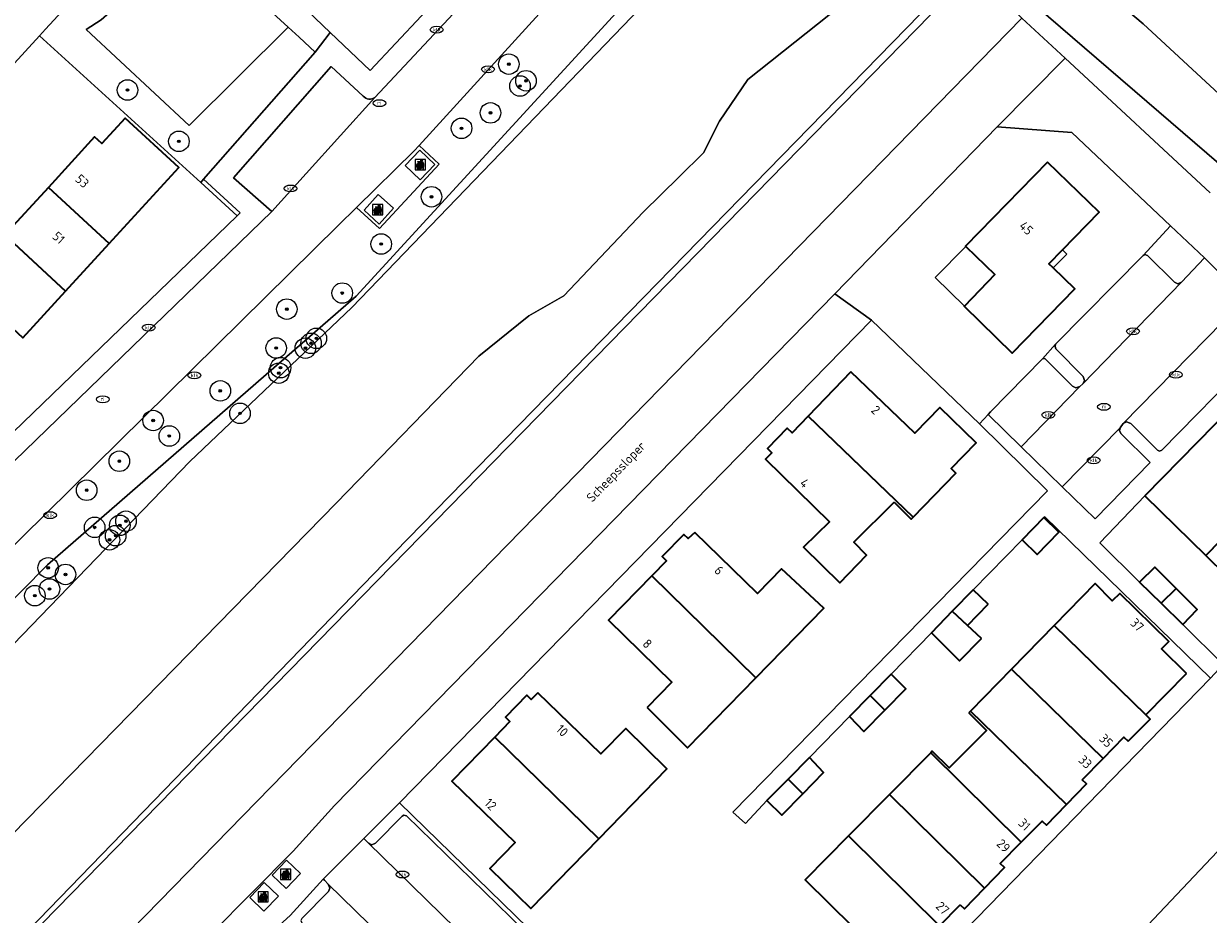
# Model space of a CAD drawing. Header units: metres. Extents: x 103671 to 105190, y 427150 to 429171.
# Tile 289 of 320: x 104333 to 104448, y 428557 to 428644. Entities that reach past the tile are written whole.
import ezdxf
from ezdxf.enums import TextEntityAlignment as Align

# ---------------------------------------------------------------- set-up
doc = ezdxf.new("R2010")
doc.units = ezdxf.units.M
for name, color, linetype, lineweight in [('B-WE-GR-BEPLANTING_CULTUUR_BOSPLANTSOEN-GV', 253, 'Continuous', 18), ('B-WE-GR-BEPLANTING_CULTUUR_HEESTERS-GV', 253, 'Continuous', 18), ('B-WE-GR-BEPLANTING_CULTUUR_VASTE PLANTENVAK-GV', 253, 'Continuous', 18), ('B-WE-GR-BOOM-S', 253, 'Continuous', 25), ('B-WE-IE-AFVAL APART PLAATS-S', 253, 'Continuous', 25), ('B-WE-IE-MEUBILAIR-S', 253, 'Continuous', 25), ('B-WE-IE-TERREINAFSCHEIDING_KUNSTMATIG_HEKWERK-G', 253, 'IE-TERREINAFSCHEIDING_KUNSTMATIG-SO', 18), ('B-WE-OG-BEBOUWING-GV', 253, 'Continuous', 35), ('B-WE-OG-BEBOUWING-T18', 7, 'Continuous', 18), ('B-WE-OG-BEBOUWING_LUIFEL-GV', 253, 'Continuous', 18), ('B-WE-OG-BEBOUWING_OVERBOUWING-GV', 253, 'Continuous', 18), ('B-WE-OG-TERREIN_BEGROEID-GV', 253, 'Continuous', 18), ('B-WE-OG-TERREIN_ERF-GV', 253, 'Continuous', 18), ('B-WE-OG-TERREIN_OEVER-GV', 253, 'Continuous', 18), ('B-WE-OG-TERREIN_ONBEGROEID_ZAND-GV', 253, 'Continuous', 18), ('B-WE-OG-TOPOGRAFIE-T18', 7, 'Continuous', 18), ('B-WE-OG-WATER-GV', 253, 'Continuous', 18), ('B-WE-OG-WATER_SLOOT-GV', 253, 'Continuous', 18), ('B-WE-VH-GESLOTENVERHARDING_ASFALT-GV', 253, 'Continuous', 18), ('B-WE-VH-GESLOTENVERHARDING_BETON-GV', 253, 'Continuous', 18), ('B-WE-VH-HALFVERHARDING_GRASBETONSTEEN-GV', 253, 'Continuous', 18), ('B-WE-VH-OPENVERHARDING-GV', 253, 'Continuous', 18), ('B-WE-VH-OPENVERHARDING_BETONSTRAATSTEEN-GV', 253, 'Continuous', 18), ('B-WE-VH-OPENVERHARDING_TEGEL-GV', 253, 'Continuous', 18)]:
    doc.layers.add(name, color=color, linetype=linetype, lineweight=lineweight)
doc.styles.add('NLCS-ISO', font='NLCS-ISO.ttf')
doc.styles.add('NLCS-ISO-M500-T18', font='NLCS-ISO.ttf', dxfattribs={"height": 0.9})
doc.linetypes.add('IE-TERREINAFSCHEIDING_KUNSTMATIG-SO', pattern='A,4,[82,NLCS.SHX,S=0.75,R=90,X=0,Y=0],4,-2', length=10)

# ---------------------------------------------------------------- blocks, each defined once
blk = doc.blocks.new('SIE-AFVAL APART PLAATS-SO')
h = blk.add_hatch(color=256)
h.dxf.hatch_style = 1
h.paths.add_polyline_path([(-0.09, 0.07), (-1.76, 0.07, 0.819081), (-1.79, -0.09), (-1.4, -2.19, 0.36153), (-1.37, -2.21), (-0.47, -2.21, 0.36153), (-0.44, -2.19), (-0.05, -0.09, 0.819081)])
h.paths.add_polyline_path([(-0.16, -0.1), (-0.2, -0.33), (-0.49, -0.33), (-0.47, -0.1)], flags=16)
h.paths.add_polyline_path([(-0.55, -0.1), (-0.58, -0.33), (-0.87, -0.33), (-0.87, -0.1)], flags=16)
h.paths.add_polyline_path([(-0.22, -0.42), (-0.27, -0.73), (-0.53, -0.73), (-0.5, -0.42)], flags=16)
h.paths.add_polyline_path([(-0.58, -0.42), (-0.61, -0.73), (-0.87, -0.73), (-0.87, -0.42)], flags=16)
h.paths.add_polyline_path([(-0.95, -0.1), (-0.95, -0.33), (-1.27, -0.33), (-1.29, -0.1)], flags=16)
h.paths.add_polyline_path([(-0.95, -0.42), (-0.95, -0.73), (-1.23, -0.73), (-1.26, -0.42)], flags=16)
h.paths.add_polyline_path([(-0.29, -0.83), (-0.34, -1.09), (-0.56, -1.09), (-0.54, -0.83)], flags=16)
h.paths.add_polyline_path([(-0.62, -0.83), (-0.65, -1.09), (-0.87, -1.09), (-0.87, -0.83)], flags=16)
h.paths.add_polyline_path([(-0.95, -0.83), (-0.95, -1.09), (-1.2, -1.09), (-1.22, -0.83)], flags=16)
h.paths.add_polyline_path([(-1.35, -0.33), (-1.64, -0.33), (-1.69, -0.1), (-1.37, -0.1)], flags=16)
h.paths.add_polyline_path([(-1.34, -0.42), (-1.31, -0.73), (-1.57, -0.73), (-1.63, -0.42)], flags=16)
h.paths.add_polyline_path([(-0.36, -1.18), (-0.41, -1.44), (-0.6, -1.44), (-0.57, -1.18)], flags=16)
h.paths.add_polyline_path([(-0.65, -1.18), (-0.68, -1.44), (-0.87, -1.44), (-0.87, -1.18)], flags=16)
h.paths.add_polyline_path([(-1.3, -0.83), (-1.28, -1.09), (-1.5, -1.09), (-1.55, -0.83)], flags=16)
h.paths.add_polyline_path([(-0.95, -1.18), (-0.95, -1.44), (-1.17, -1.44), (-1.19, -1.18)], flags=16)
h.paths.add_polyline_path([(-0.42, -1.53), (-0.47, -1.79), (-0.63, -1.79), (-0.6, -1.53)], flags=16)
h.paths.add_polyline_path([(-1.27, -1.18), (-1.25, -1.44), (-1.44, -1.44), (-1.49, -1.18)], flags=16)
h.paths.add_polyline_path([(-0.69, -1.53), (-0.71, -1.79), (-0.87, -1.79), (-0.87, -1.53)], flags=16)
h.paths.add_polyline_path([(-0.95, -1.53), (-0.95, -1.79), (-1.13, -1.79), (-1.16, -1.53)], flags=16)
h.paths.add_polyline_path([(-1.24, -1.53), (-1.22, -1.79), (-1.37, -1.79), (-1.42, -1.53)], flags=16)
h.paths.add_polyline_path([(-0.49, -1.89), (-0.53, -2.13), (-0.66, -2.13), (-0.64, -1.89)], flags=16)
h.paths.add_polyline_path([(-0.72, -1.89), (-0.74, -2.13), (-0.87, -2.13), (-0.87, -1.89)], flags=16)
h.paths.add_polyline_path([(-0.95, -1.89), (-0.95, -2.13), (-1.1, -2.13), (-1.12, -1.89)], flags=16)
h.paths.add_polyline_path([(-1.21, -1.89), (-1.18, -2.13), (-1.31, -2.13), (-1.35, -1.89)], flags=16)
h.paths.add_polyline_path([(-0.19, 0.78, -0.01173), (-0.3, 0.78, -0.148797), (-0.42, 1.03, -0.136076), (-0.69, 0.87), (-0.78, 0.85, -0.038293), (-1.14, 0.96), (-1.19, 0.81, -0.243822), (-1.56, 0.45, 0.344326), (-1, 0.22, -0.139345), (-0.6, 0.22, 0.618436), (-0.56, 0.27, -0.441494), (-0.47, 0.44, 0.309048)])
h.paths.add_polyline_path([(-0.49, 0.51, 0.351556), (-0.64, 0.31, 0.121061), (-1.02, 0.29, -0.288745), (-1.45, 0.42, 0.203599), (-1.12, 0.79), (-1.09, 0.87, 0.083075), (-0.28, 0.71, -0.242261)], flags=16)
h.paths.add_polyline_path([(-0.4, 0.79, -0.023345), (-0.63, 0.82, 0.07081), (-0.46, 0.9, 0.059965)], flags=16)
h.paths.add_polyline_path([(1.12, 1.48), (-1.07, 1.48, 0.860559), (-1.08, 1.42), (0.29, 1, -0.146703), (0.53, 0.28, 0.421968), (0.56, 0.25), (1.6, 0.31, 0.450293), (1.63, 0.34, 0.122241)])
h.paths.add_polyline_path([(0.26, 1.93, 1), (1.07, 1.93, 1)])
h.paths.add_polyline_path([(1.65, 0.15, 0.429303), (1.62, 0.18), (0.55, 0.23, 0.38429), (0.51, 0.2), (0.16, -2.16, 0.83726), (0.22, -2.18), (0.99, -0.78, -0.688204), (1.05, -0.78), (1.36, -2.14, 0.84934), (1.42, -2.14)])
for p, q in [((-0.09, 0.07), (-1.76, 0.07)), ((-1.4, -2.19), (-1.79, -0.09)), ((-1.37, -0.1), (-1.69, -0.1)), ((-1.64, -0.33), (-1.69, -0.1)), ((-1.64, -0.33), (-1.35, -0.33)), ((-1.63, -0.42), (-1.34, -0.42)), ((-1.57, -0.73), (-1.63, -0.42)), ((-1.57, -0.73), (-1.31, -0.73)), ((-1.55, -0.83), (-1.3, -0.83)), ((-1.5, -1.09), (-1.55, -0.83)), ((-1.5, -1.09), (-1.28, -1.09)), ((-1.49, -1.18), (-1.27, -1.18)), ((-1.44, -1.44), (-1.49, -1.18)), ((-1.44, -1.44), (-1.25, -1.44)), ((-1.42, -1.53), (-1.24, -1.53)), ((-1.37, -1.79), (-1.42, -1.53)), ((-1.37, -1.79), (-1.22, -1.79)), ((-1.37, -2.21), (-0.47, -2.21)), ((-1.31, -2.13), (-1.35, -1.89)), ((-1.35, -1.89), (-1.21, -1.89)), ((-1.31, -2.13), (-1.18, -2.13)), ((-0.95, -0.1), (-1.29, -0.1)), ((-1.27, -0.33), (-0.95, -0.33)), ((-1.26, -0.42), (-0.95, -0.42)), ((-1.23, -0.73), (-0.95, -0.73)), ((-1.22, -0.83), (-0.95, -0.83)), ((-1.2, -1.09), (-0.95, -1.09)), ((-1.19, -1.18), (-0.95, -1.18)), ((-1.17, -1.44), (-0.95, -1.44)), ((-1.16, -1.53), (-0.95, -1.53)), ((-1.13, -1.79), (-0.95, -1.79)), ((-1.12, -1.89), (-0.95, -1.89)), ((-1.1, -2.13), (-0.95, -2.13)), ((-0.95, -0.1), (-0.95, -0.33)), ((-0.95, -0.42), (-0.95, -0.73)), ((-0.95, -0.83), (-0.95, -1.09)), ((-0.95, -1.18), (-0.95, -1.44)), ((-0.95, -1.53), (-0.95, -1.79)), ((-0.95, -1.89), (-0.95, -2.13)), ((-0.87, -0.1), (-0.87, -0.33)), ((-0.55, -0.1), (-0.87, -0.1)), ((-0.87, -0.33), (-0.58, -0.33)), ((-0.87, -0.42), (-0.87, -0.73)), ((-0.87, -0.42), (-0.58, -0.42)), ((-0.87, -0.73), (-0.61, -0.73)), ((-0.87, -0.83), (-0.62, -0.83)), ((-0.87, -0.83), (-0.87, -1.09)), ((-0.87, -1.09), (-0.65, -1.09)), ((-0.87, -1.18), (-0.65, -1.18)), ((-0.87, -1.18), (-0.87, -1.44)), ((-0.87, -1.44), (-0.68, -1.44)), ((-0.87, -1.53), (-0.69, -1.53)), ((-0.87, -1.53), (-0.87, -1.79)), ((-0.87, -1.79), (-0.71, -1.79)), ((-0.87, -1.89), (-0.87, -2.13)), ((-0.87, -1.89), (-0.72, -1.89)), ((-0.87, -2.13), (-0.74, -2.13)), ((-0.66, -2.13), (-0.53, -2.13)), ((-0.64, -1.89), (-0.49, -1.89)), ((-0.63, -1.79), (-0.47, -1.79)), ((-0.6, -1.44), (-0.41, -1.44)), ((-0.6, -1.53), (-0.42, -1.53)), ((-0.57, -1.18), (-0.36, -1.18)), ((-0.56, -1.09), (-0.34, -1.09)), ((-0.54, -0.83), (-0.29, -0.83)), ((-0.53, -0.73), (-0.27, -0.73)), ((-0.53, -2.13), (-0.49, -1.89)), ((-0.5, -0.42), (-0.22, -0.42)), ((-0.49, -0.33), (-0.2, -0.33)), ((-0.16, -0.1), (-0.47, -0.1)), ((-0.47, -1.79), (-0.42, -1.53)), ((-0.44, -2.19), (-0.05, -0.09)), ((-0.41, -1.44), (-0.36, -1.18)), ((-0.34, -1.09), (-0.29, -0.83)), ((-0.27, -0.73), (-0.22, -0.42)), ((-0.2, -0.33), (-0.16, -0.1))]:
    blk.add_line(p, q)
blk.add_lwpolyline([(-2.5, -2.51), (2.5, -2.51), (2.5, 2.49), (-2.5, 2.49)], close=True)
for points in [[(-0.78, 0.85, -0.038293), (-1.14, 0.96), (-1.19, 0.81, -0.243822), (-1.56, 0.45, 0.344326), (-1, 0.22, -0.139345), (-0.6, 0.22, 0.618436), (-0.56, 0.27, -0.441494), (-0.47, 0.44, 0.309048), (-0.19, 0.78, -0.01173), (-0.3, 0.78, -0.01173)], [(-0.78, 0.85), (-0.69, 0.87, 0.136076), (-0.42, 1.03, 0.156405), (-0.29, 0.77)], [(-0.78, 0.85), (-0.69, 0.87, 0.136076), (-0.42, 1.03, 0.148797), (-0.3, 0.78, 0.148797)], [(-0.63, 0.82, 0.07081), (-0.46, 0.9, 0.059965), (-0.4, 0.79, 0.059965)], [(-0.4, 0.79, -0.023345), (-0.63, 0.82)]]:
    blk.add_lwpolyline(points, format="xyb")
for points in [[(-1.09, 0.87), (-1.12, 0.79, -0.203599), (-1.45, 0.42, 0.288745), (-1.02, 0.29, -0.121061), (-0.64, 0.31, -0.351556), (-0.49, 0.51, 0.242261), (-0.28, 0.71, -0.083075)], [(-1.07, 1.48), (1.12, 1.48, -0.122241), (1.63, 0.34, -0.450293), (1.6, 0.31), (0.56, 0.25, -0.421968), (0.53, 0.28, 0.146703), (0.29, 1), (-1.08, 1.42, -0.860559)], [(0.55, 0.23), (1.62, 0.18, -0.429303), (1.65, 0.15), (1.42, -2.14, -0.84934), (1.36, -2.14), (1.05, -0.78, 0.688204), (0.99, -0.78), (0.22, -2.18, -0.83726), (0.16, -2.16), (0.51, 0.2, -0.38429)]]:
    blk.add_lwpolyline(points, format="xyb", close=True)
for points in [[(-1.35, -0.33), (-1.37, -0.1)], [(-1.31, -0.73), (-1.34, -0.42)], [(-1.28, -1.09), (-1.3, -0.83)], [(-1.27, -0.33), (-1.29, -0.1)], [(-1.25, -1.44), (-1.27, -1.18)], [(-1.23, -0.73), (-1.26, -0.42)], [(-1.22, -1.79), (-1.24, -1.53)], [(-1.2, -1.09), (-1.22, -0.83)], [(-1.18, -2.13), (-1.21, -1.89)], [(-1.17, -1.44), (-1.19, -1.18)], [(-1.18, -2.22), (-1.18, -2.21)], [(-1.13, -1.79), (-1.16, -1.53)], [(-1.1, -2.13), (-1.12, -1.89)], [(-0.74, -2.13), (-0.72, -1.89)], [(-0.71, -1.79), (-0.69, -1.53)], [(-0.68, -1.44), (-0.65, -1.18)], [(-0.66, -2.13), (-0.64, -1.89)], [(-0.65, -1.09), (-0.62, -0.83)], [(-0.63, -1.79), (-0.6, -1.53)], [(-0.61, -0.73), (-0.58, -0.42)], [(-0.6, -1.44), (-0.57, -1.18)], [(-0.58, -0.33), (-0.55, -0.1)], [(-0.56, -1.09), (-0.54, -0.83)], [(-0.53, -0.73), (-0.5, -0.42)], [(-0.49, -0.33), (-0.47, -0.1)]]:
    blk.add_lwpolyline(points)
blk.add_circle((0.66, 1.93), 0.401)
for centre, radius, start, end in [((-1.76, -0.01), 0.0869, 90, 247.28103), ((-0.09, -0.01), 0.0869, 292.71897, 90), ((-1.37, -2.18), 0.0318, 190.49429, 270), ((-0.47, -2.18), 0.0318, 270, 349.50571)]:
    blk.add_arc(centre, radius, start, end)
blk = doc.blocks.new('SIE-MEUBILAIR_PUT_RIOOLPUT-SO')
blk.add_ellipse((0, 0), major_axis=(1.25, 0), ratio=0.54)
at = {"style": 'NLCS-ISO'}
blk.add_text('ri', height=0.75, dxfattribs=at).set_placement((-0.04, 0.07), align=Align.MIDDLE_CENTER)
blk = doc.blocks.new('SIE-MEUBILAIR_PUT_KOLK-SO')
blk.add_ellipse((0, 0), major_axis=(1.25, 0), ratio=0.54)
at = {"style": 'NLCS-ISO'}
blk.add_text('klk', height=0.75, dxfattribs=at).set_placement((0.03, 0), align=Align.MIDDLE_CENTER)
blk = doc.blocks.new('SGR-BOOM_GBKN-SO')
at = {"linetype": 'ByBlock', "lineweight": 18}
h = blk.add_hatch(color=0, dxfattribs=at)
h.dxf.hatch_style = 1
edge = h.paths.add_edge_path()
edge.add_arc((0, 0), 0.25, 0, 360)
at = {"color": 0, "linetype": 'ByBlock', "lineweight": 18}
for radius in [2, 0.25]:
    blk.add_circle((0, 0), radius, dxfattribs=at)
at = {"color": 0, "linetype": 'ByBlock', "lineweight": 18, "style": 'NLCS-ISO'}
blk.add_attdef('SOORT', (2.5, 0), '', height=1.5, dxfattribs=at)

msp = doc.modelspace()

# ---------------------------------------------------------------- linework, layer by layer
at = {"layer": 'B-WE-GR-BEPLANTING_CULTUUR_BOSPLANTSOEN-GV', "flags": 128}
msp.add_lwpolyline([(104415.809, 428671.783), (104411.171, 428676.022), (104372.415, 428633.472), (104371.083, 428632.01), (104373.032, 428630.172), (104367.236, 428623.922), (104364.985, 428625.943), (104363.218, 428624.201), (104315.823, 428577.473), (104311.438, 428573.15), (104314.264, 428570.267), (104314.851, 428570.85), (104334.904, 428591.162), (104364.952, 428617.334), (104392.797, 428647.707)], close=True, dxfattribs=at)
at = {"layer": 'B-WE-GR-BEPLANTING_CULTUUR_HEESTERS-GV', "flags": 128}
msp.add_lwpolyline([(104360.984, 428641.097), (104359.411, 428642.542), (104358.354, 428643.513), (104348.711, 428633.948), (104338.666, 428643.283), (104340.147, 428644.234), (104343.366, 428647.12), (104340.742, 428649.879), (104334.729, 428643.332), (104334.121, 428642.67), (104349.832, 428628.388), (104350.089, 428628.707)], close=True, dxfattribs=at)
at = {"layer": 'B-WE-GR-BEPLANTING_CULTUUR_VASTE PLANTENVAK-GV', "flags": 128}
msp.add_lwpolyline([(104444.981, 428618.535), (104445.331, 428618.676), (104447.555, 428621.058), (104444.265, 428624.164), (104441.603, 428621.294), (104441.767, 428621.375), (104442, 428621.271), (104444.631, 428618.684)], close=True, dxfattribs=at)
at = {"layer": 'B-WE-IE-TERREINAFSCHEIDING_KUNSTMATIG_HEKWERK-G', "flags": 128}
msp.add_lwpolyline([(104334.121, 428642.67), (104349.832, 428628.388), (104353.389, 428625.155)], dxfattribs=at)
at = {"layer": 'B-WE-OG-BEBOUWING-GV', "flags": 128}
for points in [[(104334.989, 428627.917), (104340.903, 428622.443), (104347.69, 428629.861), (104342.454, 428634.65), (104340.207, 428632.195), (104339.498, 428632.844)], [(104432.288, 428630.38), (104424.293, 428622.199), (104424.319, 428622.173), (104427.154, 428619.415), (104424.183, 428616.358), (104424.17, 428616.345), (104428.843, 428611.77), (104434.942, 428618.038), (104432.833, 428620.065), (104432.404, 428620.477), (104433.729, 428621.828), (104437.32, 428625.489)], [(104334.989, 428627.917), (104330.767, 428623.303), (104336.668, 428617.815), (104340.903, 428622.443)], [(104326.615, 428618.765), (104332.499, 428613.26), (104336.668, 428617.815), (104330.767, 428623.303)], [(104413.14, 428609.957), (104408.983, 428605.647), (104419.189, 428595.803), (104423.34, 428600.068), (104422.893, 428600.522), (104425.334, 428603.022), (104421.777, 428606.473), (104419.355, 428603.962)], [(104441.764, 428597.869), (104447.696, 428592.055), (104457.59, 428602.186), (104454.028, 428605.675), (104452.629, 428604.247), (104450.272, 428606.555)], [(104417.336, 428597.245), (104418.995, 428595.603), (104419.189, 428595.803), (104408.983, 428605.647), (104407.407, 428604.013), (104406.929, 428604.474), (104405.007, 428602.493), (104405.433, 428602.061), (104404.806, 428601.443), (104411.035, 428595.346), (104408.525, 428592.867), (104412.068, 428589.404), (104414.643, 428592.096), (104413.419, 428593.352)], [(104459.939, 428597.151), (104461.288, 428598.564), (104457.59, 428602.186), (104447.696, 428592.055), (104453.481, 428586.386), (104462.02, 428595.128)], [(104431.93, 428595.761), (104429.794, 428593.601), (104431.26, 428592.171), (104433.368, 428594.322)], [(104397.937, 428594.309), (104397.304, 428593.714), (104396.87, 428594.091), (104394.764, 428591.95), (104395.191, 428591.53), (104393.76, 428590.076), (104403.862, 428580.137), (104410.496, 428586.941), (104406.383, 428590.752), (104404.045, 428588.354)], [(104443.34, 428587.403), (104444.788, 428588.862), (104442.716, 428590.924), (104441.243, 428589.465)], [(104393.296, 428577.257), (104397.227, 428573.332), (104403.862, 428580.137), (104393.76, 428590.076), (104389.523, 428585.77), (104395.712, 428579.735)], [(104445.818, 428580.582), (104443.385, 428582.965), (104444.089, 428583.683), (104439.318, 428588.356), (104438.583, 428587.65), (104436.907, 428589.335), (104432.916, 428585.242), (104441.847, 428576.531)], [(104426.511, 428587.324), (104425.04, 428588.722), (104423.004, 428586.624), (104424.485, 428585.258)], [(104443.34, 428587.403), (104445.438, 428585.34), (104446.861, 428586.801), (104444.788, 428588.862)], [(104425.863, 428583.987), (104424.485, 428585.258), (104423.004, 428586.624), (104420.968, 428584.526), (104423.722, 428581.803)], [(104440.121, 428573.962), (104442.259, 428576.124), (104441.847, 428576.531), (104432.916, 428585.242), (104428.768, 428580.99), (104437.686, 428572.292), (104439.717, 428574.358)], [(104435.655, 428570.226), (104437.686, 428572.292), (104428.768, 428580.99), (104424.794, 428576.914), (104434.119, 428567.82), (104436.071, 428569.832)], [(104417.042, 428580.494), (104415.014, 428578.434), (104416.441, 428577.001), (104418.482, 428579.073)], [(104382.648, 428578.696), (104381.999, 428578.039), (104381.564, 428578.46), (104379.487, 428576.324), (104379.936, 428575.892), (104378.458, 428574.379), (104388.591, 428564.478), (104395.202, 428571.267), (104391.218, 428575.205), (104388.79, 428572.75)], [(104412.987, 428576.373), (104414.4, 428574.928), (104416.441, 428577.001), (104415.014, 428578.434)], [(104424.609, 428576.725), (104426.32, 428575.033), (104422.701, 428571.374), (104421.06, 428572.997), (104420.91, 428572.845), (104429.725, 428564.126), (104431.771, 428566.2), (104432.167, 428565.807), (104434.119, 428567.82), (104424.794, 428576.914)], [(104378.458, 428574.379), (104374.267, 428570.09), (104380.442, 428564.112), (104377.976, 428561.565), (104381.98, 428557.689), (104388.591, 428564.478)], [(104408.439, 428568.841), (104410.478, 428570.923), (104409.1, 428572.378), (104407.031, 428570.284)], [(104429.725, 428564.126), (104420.91, 428572.845), (104416.907, 428568.798), (104426.14, 428559.666), (104428.078, 428561.67), (104427.679, 428562.053)], [(104407.031, 428570.284), (104404.963, 428568.191), (104406.4, 428566.759), (104408.439, 428568.841)], [(104423.783, 428558.045), (104424.203, 428557.661), (104426.14, 428559.666), (104416.907, 428568.798), (104412.9, 428564.747), (104421.763, 428555.981)], [(104420.124, 428553.524), (104419.742, 428553.917), (104421.763, 428555.981), (104412.9, 428564.747), (104408.677, 428560.477), (104417.944, 428551.337)]]:
    msp.add_lwpolyline(points, close=True, dxfattribs=at)
at = {"layer": 'B-WE-OG-BEBOUWING_LUIFEL-GV', "flags": 128}
msp.add_lwpolyline([(104433.729, 428621.828), (104432.404, 428620.477), (104432.833, 428620.065), (104434.152, 428621.424)], close=True, dxfattribs=at)
at = {"layer": 'B-WE-OG-BEBOUWING_OVERBOUWING-GV', "flags": 128}
msp.add_lwpolyline([(104424.183, 428616.358), (104427.154, 428619.415), (104424.319, 428622.173), (104421.343, 428619.131)], close=True, dxfattribs=at)
at = {"layer": 'B-WE-OG-TERREIN_BEGROEID-GV', "flags": 128}
msp.add_lwpolyline([(104358.354, 428643.513), (104348.962, 428652.138), (104345.629, 428655.199), (104340.742, 428649.879), (104343.366, 428647.12), (104340.147, 428644.234), (104338.666, 428643.283), (104348.711, 428633.948)], close=True, dxfattribs=at)
at = {"layer": 'B-WE-OG-TERREIN_ERF-GV', "flags": 128}
for points in [[(104373.901, 428662.344), (104372.269, 428660.485), (104370.399, 428662.232), (104371.984, 428664.101), (104374.339, 428666.67), (104369.076, 428671.495), (104366.589, 428668.739), (104364.48, 428670.669), (104362.445, 428672.531), (104364.949, 428675.278), (104360.362, 428679.483), (104342.987, 428661.608), (104347.521, 428657.274), (104362.445, 428643.006), (104366.335, 428639.287), (104383.826, 428657.973), (104377.965, 428663.346), (104375.61, 428660.777)], [(104426.511, 428605.79), (104426.739, 428606.045), (104431.791, 428611.204), (104433.065, 428612.63), (104441.603, 428621.294), (104444.265, 428624.164), (104434.642, 428633.248), (104427.379, 428633.822), (104411.555, 428617.557), (104415.125, 428614.989), (104425.64, 428604.875)], [(104424.293, 428622.199), (104432.288, 428630.38), (104437.32, 428625.489), (104433.729, 428621.828), (104432.404, 428620.477), (104432.833, 428620.065), (104434.942, 428618.038), (104428.843, 428611.77), (104424.17, 428616.345), (104424.183, 428616.358), (104421.343, 428619.131), (104424.319, 428622.173)], [(104418.995, 428595.603), (104417.336, 428597.245), (104413.419, 428593.352), (104414.643, 428592.096), (104412.068, 428589.404), (104408.525, 428592.867), (104411.035, 428595.346), (104404.806, 428601.443), (104405.433, 428602.061), (104405.007, 428602.493), (104406.929, 428604.474), (104407.407, 428604.013), (104408.983, 428605.647), (104413.14, 428609.957), (104419.355, 428603.962), (104421.777, 428606.473), (104425.334, 428603.022), (104422.893, 428600.522), (104423.34, 428600.068), (104419.189, 428595.803)], [(104397.227, 428573.332), (104393.296, 428577.257), (104395.712, 428579.735), (104389.523, 428585.77), (104393.76, 428590.076), (104395.191, 428591.53), (104394.764, 428591.95), (104396.87, 428594.091), (104397.304, 428593.714), (104397.937, 428594.309), (104404.045, 428588.354), (104406.383, 428590.752), (104410.496, 428586.941), (104403.862, 428580.137)], [(104381.999, 428578.039), (104382.648, 428578.696), (104388.79, 428572.75), (104391.218, 428575.205), (104395.202, 428571.267), (104388.591, 428564.478), (104381.98, 428557.689), (104377.976, 428561.565), (104380.442, 428564.112), (104374.267, 428570.09), (104378.458, 428574.379), (104379.936, 428575.892), (104379.487, 428576.324), (104381.564, 428578.46)]]:
    msp.add_lwpolyline(points, close=True, dxfattribs=at)
for points in [[(104316.405, 428589.45), (104353.389, 428625.155), (104349.832, 428628.388), (104334.121, 428642.67), (104329.568, 428637.713)], [(104330.767, 428623.303), (104334.989, 428627.917), (104339.498, 428632.844), (104340.207, 428632.195), (104342.454, 428634.65), (104347.69, 428629.861), (104340.903, 428622.443), (104336.668, 428617.815), (104332.499, 428613.26)], [(104397.852, 428528.435), (104448.151, 428580.104), (104432.004, 428595.823), (104431.93, 428595.761), (104433.368, 428594.322), (104431.26, 428592.171), (104429.794, 428593.601), (104425.04, 428588.722), (104426.511, 428587.324), (104424.485, 428585.258), (104425.863, 428583.987), (104423.722, 428581.803), (104420.968, 428584.526), (104417.042, 428580.494), (104418.482, 428579.073), (104416.441, 428577.001), (104414.4, 428574.928), (104412.987, 428576.373), (104409.1, 428572.378), (104410.478, 428570.923), (104408.439, 428568.841), (104406.4, 428566.759), (104404.963, 428568.191), (104402.855, 428565.971), (104401.63, 428567.073), (104432.291, 428598.358), (104425.64, 428604.875), (104415.125, 428614.989), (104369.175, 428567.959), (104389.244, 428548.415)], [(104453.481, 428586.386), (104447.696, 428592.055), (104441.764, 428597.869), (104437.365, 428593.281), (104441.243, 428589.465), (104442.716, 428590.924), (104444.788, 428588.862), (104446.861, 428586.801), (104445.438, 428585.34), (104449.393, 428581.44)], [(104417.944, 428551.337), (104408.677, 428560.477), (104412.9, 428564.747), (104416.907, 428568.798), (104420.91, 428572.845), (104421.06, 428572.997), (104422.701, 428571.374), (104426.32, 428575.033), (104424.609, 428576.725), (104424.794, 428576.914), (104428.768, 428580.99), (104432.916, 428585.242), (104436.907, 428589.335), (104438.583, 428587.65), (104439.318, 428588.356), (104444.089, 428583.683), (104443.385, 428582.965), (104445.818, 428580.582), (104441.847, 428576.531), (104442.259, 428576.124), (104440.121, 428573.962), (104439.717, 428574.358), (104437.686, 428572.292), (104435.655, 428570.226), (104436.071, 428569.832), (104434.119, 428567.82), (104432.167, 428565.807), (104431.771, 428566.2), (104429.725, 428564.126), (104427.679, 428562.053), (104428.078, 428561.67), (104426.14, 428559.666), (104424.203, 428557.661), (104423.783, 428558.045), (104421.763, 428555.981)]]:
    msp.add_lwpolyline(points, dxfattribs=at)
at = {"layer": 'B-WE-OG-TERREIN_OEVER-GV', "flags": 128}
for points in [[(104301.44, 428522.976), (104368.689, 428592.351), (104422.568, 428647.572), (104424.268, 428649.17), (104425.334, 428649.84), (104424.543, 428657.937), (104420.143, 428652), (104403.108, 428638.414), (104400.337, 428634.363), (104398.767, 428631.277), (104396.411, 428628.952), (104392.893, 428625.504), (104385.181, 428617.345), (104381.773, 428615.396), (104376.92, 428611.469), (104363.042, 428597.189), (104304.154, 428536.956)], [(104392.797, 428647.707), (104364.952, 428617.334), (104334.904, 428591.162), (104314.851, 428570.85), (104314.264, 428570.267), (104315.441, 428569.066), (104321.795, 428573.292), (104335.121, 428587.109), (104348.754, 428601.218), (104364.548, 428616.215), (104400.282, 428653.353)], [(104206.757, 428425.672), (104425.126, 428649.108), (104429.792, 428644.396), (104434.003, 428640.488), (104448.122, 428627.385)], [(104448.97, 428630.243), (104431.216, 428645.524), (104427.052, 428649.277), (104425.334, 428649.84), (104424.268, 428649.17), (104422.568, 428647.572), (104368.689, 428592.351), (104301.44, 428522.976), (104243.01, 428463.678)]]:
    msp.add_lwpolyline(points, dxfattribs=at)
msp.add_lwpolyline([(104469.8, 428643.07), (104466.214, 428647.001), (104452.898, 428633.405), (104441.576, 428643.86), (104427.281, 428655.916), (104424.543, 428657.937), (104425.334, 428649.84), (104427.052, 428649.277), (104431.216, 428645.524), (104448.97, 428630.243), (104450.065, 428629.048), (104452.13, 428627.677), (104453.417, 428627.354), (104454.959, 428628.261), (104458.727, 428632.204), (104464.537, 428638.385), (104466.67, 428640.662), (104468.246, 428642.085)], close=True, dxfattribs=at)
at = {"layer": 'B-WE-OG-TERREIN_ONBEGROEID_ZAND-GV', "flags": 128}
msp.add_lwpolyline([(104448.151, 428580.104), (104397.852, 428528.435), (104405.551, 428520.94), (104406.347, 428519.883), (104431.323, 428544.713), (104457.82, 428572.736), (104457.286, 428573.658), (104449.393, 428581.44)], close=True, dxfattribs=at)
at = {"layer": 'B-WE-OG-WATER-GV', "flags": 128}
msp.add_lwpolyline([(104424.543, 428657.937), (104427.281, 428655.916), (104441.576, 428643.86), (104452.898, 428633.405), (104466.214, 428647.001), (104469.8, 428643.07), (104471.21, 428643.24), (104472.089, 428644.271), (104472.874, 428645.485), (104459.295, 428660.23), (104450.443, 428651.316), (104428.555, 428673.045)], close=True, dxfattribs=at)
at = {"layer": 'B-WE-OG-WATER_SLOOT-GV', "flags": 128}
for points in [[(104400.282, 428653.353), (104364.548, 428616.215), (104348.754, 428601.218), (104335.121, 428587.109), (104321.795, 428573.292), (104315.441, 428569.066), (104313.669, 428567.888), (104313.193, 428567.434), (104280.254, 428537.843)], [(104304.154, 428536.956), (104363.042, 428597.189), (104376.92, 428611.469), (104381.773, 428615.396), (104385.181, 428617.345), (104392.893, 428625.504), (104396.411, 428628.952), (104398.767, 428631.277), (104400.337, 428634.363), (104403.108, 428638.414), (104420.143, 428652)]]:
    msp.add_lwpolyline(points, dxfattribs=at)
at = {"layer": 'B-WE-VH-GESLOTENVERHARDING_ASFALT-GV', "flags": 128}
msp.add_lwpolyline([(104425.126, 428649.108), (104206.757, 428425.672), (104211.715, 428421.066), (104429.792, 428644.396)], close=True, dxfattribs=at)
at = {"layer": 'B-WE-VH-GESLOTENVERHARDING_BETON-GV', "flags": 128}
for points in [[(104371.153, 428631.532), (104369.739, 428630.033), (104371.194, 428628.661), (104372.608, 428630.159)], [(104367.106, 428627.22), (104365.725, 428625.681), (104367.213, 428624.345), (104368.594, 428625.884)], [(104359.551, 428561.089), (104358.184, 428562.395), (104356.774, 428560.93), (104358.141, 428559.621)], [(104354.615, 428558.742), (104355.963, 428557.414), (104357.384, 428558.866), (104356.01, 428560.196)]]:
    msp.add_lwpolyline(points, close=True, dxfattribs=at)
at = {"layer": 'B-WE-VH-HALFVERHARDING_GRASBETONSTEEN-GV', "flags": 128}
for points in [[(104426.739, 428606.045), (104426.511, 428605.79), (104429.707, 428602.646), (104435.433, 428608.524), (104435.025, 428608.392), (104434.711, 428608.543), (104432.009, 428611.241), (104431.791, 428611.204)], [(104433.704, 428598.754), (104436.907, 428595.634), (104442.268, 428601.119), (104439.445, 428603.916), (104439.293, 428604.209), (104439.341, 428604.507)]]:
    msp.add_lwpolyline(points, close=True, dxfattribs=at)
at = {"layer": 'B-WE-VH-OPENVERHARDING-GV', "flags": 128}
for points in [[(104373.032, 428630.172), (104371.083, 428632.01), (104370.603, 428631.482), (104364.985, 428625.943), (104367.236, 428623.922)], [(104371.153, 428631.532), (104372.608, 428630.159), (104371.194, 428628.661), (104369.739, 428630.033)], [(104350.089, 428628.707), (104349.832, 428628.388), (104353.389, 428625.155), (104353.672, 428625.428)], [(104367.106, 428627.22), (104368.594, 428625.884), (104367.213, 428624.345), (104365.725, 428625.681)], [(104433.065, 428612.63), (104431.791, 428611.204), (104432.009, 428611.241), (104434.711, 428608.543), (104435.025, 428608.392), (104435.433, 428608.524), (104435.721, 428608.792), (104435.874, 428609.106), (104435.747, 428609.502), (104433.08, 428612.19), (104433.014, 428612.41)]]:
    msp.add_lwpolyline(points, close=True, dxfattribs=at)
at = {"layer": 'B-WE-VH-OPENVERHARDING_BETONSTRAATSTEEN-GV', "flags": 128}
for points in [[(104379.701, 428650.494), (104366.769, 428636.678), (104356.757, 428625.578), (104330.665, 428600.286), (104316.501, 428586.517), (104315.577, 428585.766), (104314.71, 428585.258), (104313.65, 428584.887), (104312.656, 428584.568), (104311.164, 428584.371), (104309.391, 428584.445), (104308.228, 428584.78), (104307.018, 428585.222), (104315.823, 428577.473), (104363.218, 428624.201), (104364.985, 428625.943), (104370.603, 428631.482), (104371.083, 428632.01), (104372.415, 428633.472), (104411.171, 428676.022)], [(104239.071, 428441.004), (104253.405, 428455.353), (104275.514, 428478.111), (104304.788, 428508.008), (104331.385, 428535.368), (104342.849, 428547.161), (104358.832, 428563.266), (104362.852, 428567.712), (104411.555, 428617.557), (104427.379, 428633.822), (104434.003, 428640.488), (104429.792, 428644.396), (104211.715, 428421.066)], [(104448.122, 428627.385), (104434.003, 428640.488), (104427.379, 428633.822), (104434.642, 428633.248), (104444.265, 428624.164), (104447.555, 428621.058), (104451.647, 428617.001)], [(104365.656, 428636.806), (104362.531, 428639.676), (104353.022, 428628.862), (104356.757, 428625.578), (104366.769, 428636.678)], [(104457.82, 428572.736), (104431.323, 428544.713)]]:
    msp.add_lwpolyline(points, dxfattribs=at)
at = {"layer": 'B-WE-VH-OPENVERHARDING_BETONSTRAATSTEEN-GV'}
msp.add_lwpolyline([(104366.769, 428636.678, -0.4168544), (104365.656, 428636.806)], format="xyb", dxfattribs=at)
at = {"layer": 'B-WE-VH-OPENVERHARDING_BETONSTRAATSTEEN-GV', "flags": 128}
for points in [[(104445.331, 428618.676), (104444.981, 428618.535), (104444.631, 428618.684), (104442, 428621.271), (104441.767, 428621.375), (104441.603, 428621.294), (104433.065, 428612.63), (104433.014, 428612.41), (104433.08, 428612.19), (104435.747, 428609.502), (104435.874, 428609.106), (104435.721, 428608.792)], [(104439.654, 428604.919), (104449.343, 428614.817), (104451.647, 428617.001), (104447.555, 428621.058), (104445.331, 428618.676), (104435.721, 428608.792), (104435.433, 428608.524), (104429.707, 428602.646), (104433.704, 428598.754), (104439.341, 428604.507)], [(104439.978, 428605.066), (104440.382, 428604.931), (104442.985, 428602.325), (104443.174, 428602.225), (104443.417, 428602.307), (104451.931, 428611.027), (104452.024, 428611.241), (104451.939, 428611.469), (104449.298, 428614.087), (104449.175, 428614.371), (104449.343, 428614.817), (104439.654, 428604.919)], [(104369.431, 428566.678), (104366.839, 428564.045), (104366.499, 428563.894), (104366.117, 428564.072), (104384.627, 428546.001), (104387.591, 428549.021), (104387.667, 428549.241), (104387.572, 428549.445), (104369.862, 428566.709), (104369.598, 428566.767)], [(104361.871, 428560.434), (104362.249, 428560.04), (104380.736, 428542.009), (104384.627, 428546.001), (104366.117, 428564.072), (104365.707, 428564.505), (104361.761, 428560.529)], [(104359.686, 428556.269), (104377.381, 428539.006), (104377.621, 428538.951), (104377.793, 428539.042), (104380.736, 428542.009), (104362.249, 428560.04), (104362.408, 428559.671), (104362.252, 428559.333), (104359.656, 428556.705), (104359.587, 428556.503)]]:
    msp.add_lwpolyline(points, close=True, dxfattribs=at)
at = {"layer": 'B-WE-VH-OPENVERHARDING_TEGEL-GV', "flags": 128}
for points in [[(104308.472, 428657.115), (104323.143, 428643.509), (104328.41, 428638.624), (104329.568, 428637.713), (104334.121, 428642.67), (104334.729, 428643.332), (104340.742, 428649.879)], [(104383.826, 428657.973), (104366.335, 428639.287), (104362.445, 428643.006), (104360.984, 428641.097), (104350.089, 428628.707), (104353.672, 428625.428), (104353.389, 428625.155), (104316.405, 428589.45)], [(104366.769, 428636.678), (104379.701, 428650.494)], [(104330.665, 428600.286), (104356.757, 428625.578), (104353.022, 428628.862), (104362.531, 428639.676), (104365.656, 428636.806)], [(104451.931, 428611.027), (104443.417, 428602.307), (104443.174, 428602.225), (104442.985, 428602.325), (104440.382, 428604.931), (104439.978, 428605.066), (104439.654, 428604.919), (104439.341, 428604.507), (104439.293, 428604.209), (104439.445, 428603.916), (104442.268, 428601.119), (104436.907, 428595.634), (104433.704, 428598.754), (104429.707, 428602.646), (104426.511, 428605.79), (104425.64, 428604.875), (104432.291, 428598.358), (104401.63, 428567.073), (104402.855, 428565.971), (104404.963, 428568.191), (104407.031, 428570.284), (104409.1, 428572.378), (104412.987, 428576.373), (104415.014, 428578.434), (104417.042, 428580.494), (104420.968, 428584.526), (104423.004, 428586.624), (104425.04, 428588.722), (104429.794, 428593.601), (104431.93, 428595.761), (104432.004, 428595.823), (104448.151, 428580.104)], [(104449.393, 428581.44), (104445.438, 428585.34), (104443.34, 428587.403), (104441.243, 428589.465), (104437.365, 428593.281), (104441.764, 428597.869), (104450.272, 428606.555)], [(104389.244, 428548.415), (104369.175, 428567.959), (104365.707, 428564.505), (104366.117, 428564.072), (104366.499, 428563.894), (104366.839, 428564.045), (104369.431, 428566.678), (104369.598, 428566.767), (104369.862, 428566.709), (104387.572, 428549.445)], [(104359.656, 428556.705), (104362.252, 428559.333), (104362.408, 428559.671), (104362.249, 428560.04), (104361.871, 428560.434), (104361.761, 428560.529), (104358.533, 428556.999)]]:
    msp.add_lwpolyline(points, dxfattribs=at)
for points in [[(104347.521, 428657.274), (104345.629, 428655.199), (104348.962, 428652.138), (104358.354, 428643.513), (104359.411, 428642.542), (104360.984, 428641.097), (104362.445, 428643.006)], [(104342.849, 428547.161), (104342.785, 428538.896), (104343.865, 428539.806), (104343.52, 428541.452), (104343.792, 428542.094), (104357.495, 428556.063), (104358.533, 428556.999), (104361.761, 428560.529), (104365.707, 428564.505), (104369.175, 428567.959), (104415.125, 428614.989), (104411.555, 428617.557), (104362.852, 428567.712), (104358.832, 428563.266)], [(104358.184, 428562.395), (104359.551, 428561.089), (104358.141, 428559.621), (104356.774, 428560.93)], [(104355.963, 428557.414), (104354.615, 428558.742), (104356.01, 428560.196), (104357.384, 428558.866)]]:
    msp.add_lwpolyline(points, close=True, dxfattribs=at)
at = {"layer": 'B-WE-VH-OPENVERHARDING_TEGEL-GV'}
msp.add_lwpolyline([(104365.656, 428636.806, 0.4168544), (104366.769, 428636.678)], format="xyb", dxfattribs=at)

# ---------------------------------------------------------------- block references
at = {"layer": 'B-WE-GR-BOOM-S', "xscale": 0.5, "yscale": 0.5, "zscale": 0.5}
for p in [(104379.827, 428639.92), (104380.916, 428637.786), (104381.5, 428638.3), (104342.7, 428637.4), (104378.041, 428635.172), (104375.225, 428633.669), (104347.7, 428632.4), (104372.3, 428627), (104367.4, 428622.4), (104363.608, 428617.623), (104358.208, 428616.06), (104357.174, 428612.269), (104360.018, 428612.254), (104360.57, 428612.732), (104361.084, 428613.21), (104357.6, 428610.352), (104357.424, 428609.823), (104351.73, 428608.098), (104353.652, 428605.906), (104345.189, 428605.207), (104346.765, 428603.7), (104341.903, 428601.245), (104338.725, 428598.42), (104341.945, 428594.999), (104342.549, 428595.402), (104339.5, 428594.8), (104341.543, 428593.993), (104340.939, 428593.591), (104334.974, 428590.863), (104336.655, 428590.216), (104333.68, 428588.147), (104335.103, 428588.794)]:
    msp.add_blockref('SGR-BOOM_GBKN-SO', p, dxfattribs=at)
at = {"layer": 'B-WE-IE-AFVAL APART PLAATS-S', "xscale": 0.2, "yscale": 0.2, "zscale": 0.2}
for p in [(104371.199, 428630.133), (104367.068, 428625.74), (104358.101, 428561.013), (104355.904, 428558.815)]:
    msp.add_blockref('SIE-AFVAL APART PLAATS-SO', p, dxfattribs=at)
at = {"layer": 'B-WE-IE-MEUBILAIR-S', "xscale": 0.5, "yscale": 0.5, "zscale": 0.5}
for name, p in [('SIE-MEUBILAIR_PUT_KOLK-SO', (104372.8, 428643.27)), ('SIE-MEUBILAIR_PUT_KOLK-SO', (104377.8, 428639.42)), ('SIE-MEUBILAIR_PUT_RIOOLPUT-SO', (104367.23, 428636.12)), ('SIE-MEUBILAIR_PUT_KOLK-SO', (104358.57, 428627.81)), ('SIE-MEUBILAIR_PUT_KOLK-SO', (104344.75, 428614.26)), ('SIE-MEUBILAIR_PUT_KOLK-SO', (104440.597, 428613.9)), ('SIE-MEUBILAIR_PUT_KOLK-SO', (104349.21, 428609.61)), ('SIE-MEUBILAIR_PUT_KOLK-SO', (104444.772, 428609.669)), ('SIE-MEUBILAIR_PUT_RIOOLPUT-SO', (104340.292, 428607.275)), ('SIE-MEUBILAIR_PUT_RIOOLPUT-SO', (104437.768, 428606.543)), ('SIE-MEUBILAIR_PUT_KOLK-SO', (104432.355, 428605.75)), ('SIE-MEUBILAIR_PUT_KOLK-SO', (104436.766, 428601.337)), ('SIE-MEUBILAIR_PUT_KOLK-SO', (104335.16, 428595.99)), ('SIE-MEUBILAIR_PUT_KOLK-SO', (104369.472, 428560.993))]:
    msp.add_blockref(name, p, dxfattribs=at)

# ---------------------------------------------------------------- texts
at = {"layer": 'B-WE-OG-BEBOUWING-T18', "style": 'NLCS-ISO-M500-T18'}
for s, rotation, p in [('53', 317.5, (104338.289, 428628.528)), ('51', 317.5, (104335.995, 428623.005)), ('45', 315.6, (104430.211, 428623.954)), ('2', 316, (104415.553, 428606.24)), ('4', 315.6, (104408.62, 428599.109)), ('6', 315.7, (104400.293, 428590.615)), ('37', 315.6, (104441.004, 428585.305)), ('8', 315.7, (104393.316, 428583.469)), ('10', 315.9, (104385.024, 428575.004)), ('35', 315.5, (104437.988, 428574.026)), ('33', 315.5, (104435.957, 428571.96)), ('12', 315.9, (104378.05, 428567.82)), ('31', 315.4, (104430.036, 428565.866)), ('29', 315.4, (104427.99, 428563.792)), ('27', 315.6, (104422.058, 428557.713))]:
    msp.add_text(s, height=0.9, rotation=rotation, dxfattribs=at).set_placement(p, align=Align.MIDDLE)
at = {"layer": 'B-WE-OG-TOPOGRAFIE-T18', "style": 'NLCS-ISO-M500-T18'}
msp.add_text('Scheepssloper', height=0.9, rotation=46, dxfattribs=at).set_placement((104390.354, 428600.132), align=Align.MIDDLE)

doc.saveas('drawing.dxf')
